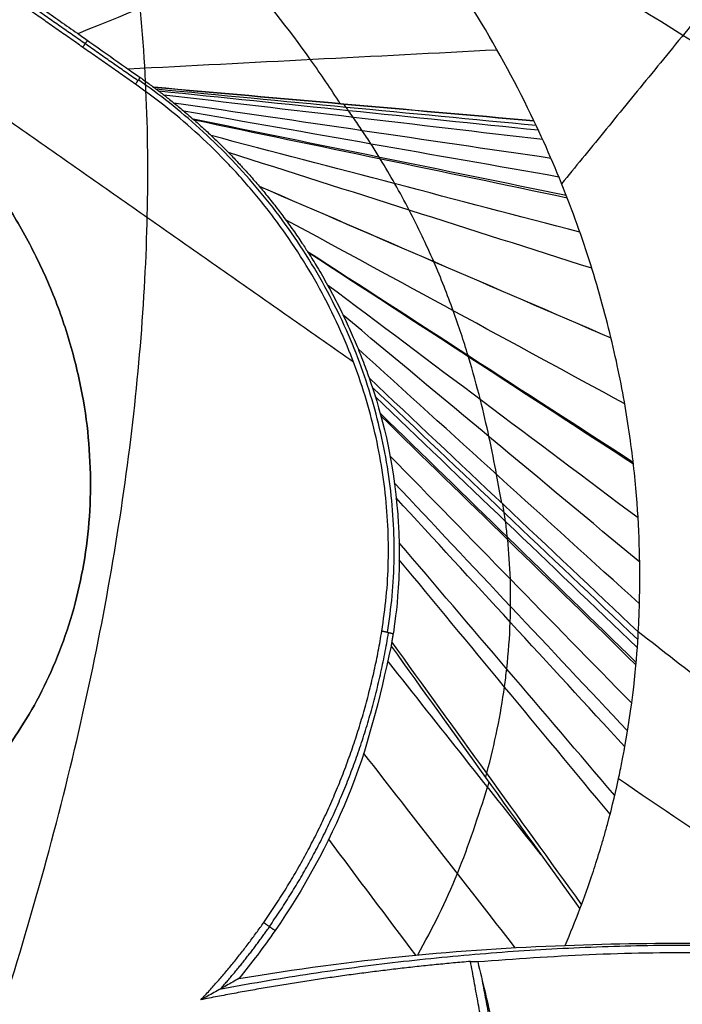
# Model space of a CAD drawing. Header units: millimetres. Extents: x -1267 to 1231, y -1283 to 1250.
# Tile 566 of 656: x -385.66 to -383.74, y -209.99 to -207.13. Entities that reach past the tile are written whole.
import ezdxf

# ---------------------------------------------------------------- set-up
doc = ezdxf.new("R2010")
doc.units = ezdxf.units.MM
doc.layers.add('Default', color=7, linetype='Continuous', true_color=0x000000)

msp = doc.modelspace()

# ---------------------------------------------------------------- linework, layer by layer
at = {"layer": 'Default'}
for points, knots in [([(-401.1255, 407.7332, -638.8215), (-384.7054, 396.2357, -638.8215), (-368.7639, 384.2229, -638.1426), (-337.8463, 359.1556, -635.4387), (-322.8701, 346.1011, -633.4135), (-308.1619, 332.2967, -630.6912), (-307.9397, 332.0879, -630.6499), (-307.4917, 331.6664, -630.5662), (-306.8201, 331.0339, -630.4403), (-305.2562, 329.556, -630.1433), (-302.1408, 326.5916, -629.5367), (-299.4921, 324.036, -628.995), (-294.2234, 318.9054, -627.8827), (-290.7494, 315.4588, -627.1029), (-280.4435, 305.0394, -624.6493), (-273.7276, 297.987, -622.8617), (-254.0515, 276.5013, -617.0554), (-241.5623, 261.7398, -612.5922), (-229.6333, 246.387, -607.5421), (-229.5441, 246.2721, -607.5043), (-229.3625, 246.0382, -607.4273), (-229.0904, 245.6872, -607.3116), (-228.4562, 244.8676, -607.0411), (-227.1914, 243.2266, -606.4973), (-224.6761, 239.9364, -605.3993), (-222.5447, 237.1022, -604.4403), (-218.3148, 231.415, -602.4987), (-215.5388, 227.5983, -601.1729), (-207.3436, 216.0708, -597.104), (-202.0573, 208.2826, -594.2691), (-196.912, 200.3244, -591.2969), (-196.8684, 200.2569, -591.2717), (-196.7849, 200.1278, -591.2234), (-196.6598, 199.9341, -591.151), (-196.3682, 199.4819, -590.982), (-195.7863, 198.5775, -590.6434), (-194.6273, 196.7675, -589.9641), (-192.3292, 193.1433, -588.5975), (-190.3934, 190.0297, -587.4125), (-186.5676, 183.7923, -585.0246), (-184.0778, 179.6209, -583.409), (-176.7922, 167.0647, -578.4943), (-172.1802, 158.6383, -575.1273), (-167.783, 150.0843, -571.653), (-167.7463, 150.0128, -571.624), (-167.6755, 149.8751, -571.568), (-167.5694, 149.6684, -571.4841), (-167.3221, 149.1858, -571.2879), (-166.8285, 148.2197, -570.895), (-165.8453, 146.2834, -570.1062), (-163.8946, 142.3944, -568.5177), (-162.2499, 139.0328, -567.1375), (-158.9973, 132.2717, -564.3531), (-156.348, 126.5742, -561.9926), (-153.5194, 120.2179, -559.3448), (-152.755, 118.477, -558.6185), (-152.2469, 117.3148, -558.1334), (-151.9976, 116.7418, -557.8942), (-150.7523, 113.8671, -556.6932), (-149.7753, 111.5702, -555.7319), (-146.9027, 104.6881, -552.8467), (-144.1465, 97.8232, -549.9589), (-141.1353, 89.8431, -546.5885), (-139.8887, 86.4291, -545.1441), (-139.3754, 85.0075, -544.5423), (-139.2715, 84.7188, -544.4201), (-139.0753, 84.1725, -544.1887), (-138.7818, 83.3527, -543.8416), (-138.4903, 82.5319, -543.4939), (-136.7493, 77.6027, -541.4053), (-135.2596, 73.1912, -539.533), (-130.9658, 59.8647, -533.8746), (-128.3369, 50.8572, -530.047), (-125.9082, 41.5785, -526.1221), (-125.8724, 41.4415, -526.0641), (-125.7994, 41.1618, -525.9458), (-125.6902, 40.7422, -525.7684), (-125.4367, 39.7635, -525.3546), (-124.9352, 37.8067, -524.5275), (-123.9543, 33.8958, -522.8761), (-123.1514, 30.5483, -521.4652), (-121.5962, 23.8594, -518.6503), (-119.6574, 14.9574, -514.9149), (-117.7798, 4.9793, -510.7588), (-116.7484, -1.1044, -508.2389), (-116.4766, -2.7624, -507.5534), (-116.3423, -3.5913, -507.2109), (-116.2982, -3.8653, -507.0976), (-116.2085, -4.4253, -506.8664), (-115.807, -6.9462, -505.8257), (-115.4256, -9.4754, -504.7845), (-114.4561, -16.2404, -502.0077), (-113.8731, -20.7774, -500.1563), (-113.0943, -27.624, -497.3829), (-112.8506, -29.913, -496.4591), (-112.509, -33.357, -495.0748), (-112.3988, -34.5111, -494.6119), (-112.1884, -36.7992, -493.696), (-112.0874, -37.942, -493.2395), (-111.2163, -48.2156, -489.1449), (-110.7112, -57.265, -485.6019), (-110.4718, -66.2997, -482.1373), (-110.4701, -66.3644, -482.1125), (-110.4666, -66.4992, -482.0608), (-110.4614, -66.7014, -481.9834), (-110.4495, -67.1731, -481.8026), (-110.4271, -68.1165, -481.4416), (-110.3874, -70.0033, -480.7208), (-110.3286, -73.7769, -479.2847), (-110.3134, -77.0113, -478.0637), (-110.3302, -83.4802, -475.6354), (-110.4041, -87.7927, -474.0349), (-110.814, -100.7298, -469.2944), (-111.338, -109.354, -466.2153), (-112.1184, -118.0445, -463.2103), (-112.1239, -118.1062, -463.1889), (-112.1356, -118.2353, -463.1443), (-112.1531, -118.429, -463.0774), (-112.1942, -118.8808, -462.9214), (-112.2777, -119.7842, -462.6099), (-112.4493, -121.5901, -461.9892), (-112.8109, -125.1982, -460.7564), (-113.1525, -128.2844, -459.7148), (-113.8779, -134.4483, -457.6524), (-114.4176, -138.5461, -456.3051), (-116.2049, -150.8043, -452.35), (-117.6206, -158.9296, -449.8298), (-119.2837, -167.1312, -447.3961), (-119.3087, -167.254, -447.3596), (-119.3594, -167.5029, -447.2859), (-119.4356, -167.8763, -447.1753), (-119.6145, -168.7473, -446.9179), (-119.9767, -170.4886, -446.4056), (-120.7188, -173.968, -445.3906), (-121.3851, -176.9449, -444.5375), (-122.7578, -182.8913, -442.854), (-123.7265, -186.8457, -441.762), (-126.7922, -198.6779, -438.5801), (-129.0488, -206.5247, -436.584), (-136.4493, -229.9298, -430.9946), (-142.224, -245.3531, -427.7999), (-149.2259, -261.51, -425.0382), (-149.6432, -262.4646, -424.8772), (-150.4811, -264.3651, -424.5612), (-151.7467, -267.2113, -424.0944), (-154.7608, -273.8205, -423.0571), (-157.4485, -279.4298, -422.2571), (-162.9612, -290.5722, -420.777), (-166.8195, -297.8989, -419.9501), (-178.9323, -319.5571, -417.9583), (-187.7248, -333.5672, -417.2821), (-197.2019, -347.1018, -417.2821)], [-580.887092, -580.887092, -580.887092, -580.887092, -544.581648, -544.581648, -508.276205, -508.276205, -507.708933, -507.708933, -507.14166, -506.007115, -503.738025, -499.199844, -499.199844, -490.123484, -490.123484, -471.970762, -471.970762, -435.665319, -435.665319, -435.381682, -435.381682, -435.098046, -434.530774, -433.396229, -431.127138, -426.588958, -426.588958, -417.512597, -417.512597, -399.359876, -399.359876, -399.218057, -399.218057, -399.076239, -398.792603, -398.22533, -397.090785, -394.821695, -390.283515, -390.283515, -381.207154, -381.207154, -363.054432, -363.054432, -362.912614, -362.912614, -362.770796, -362.48716, -361.919887, -360.785342, -358.516252, -353.978071, -353.978071, -344.901711, -342.63262, -341.498075, -341.498075, -340.36353, -340.36353, -335.82535, -335.82535, -326.748989, -322.210809, -319.941718, -319.941718, -319.374446, -319.374446, -318.807173, -317.672628, -317.672628, -308.596267, -308.596267, -290.443546, -290.443546, -290.15991, -290.15991, -289.876273, -289.309001, -288.174456, -285.905365, -281.367185, -281.367185, -272.290824, -263.214463, -260.945373, -259.810828, -259.810828, -259.243556, -259.243556, -258.676283, -254.138103, -254.138103, -245.061742, -245.061742, -240.523561, -240.523561, -238.254471, -238.254471, -235.985381, -235.985381, -217.832659, -217.832659, -217.690841, -217.690841, -217.549023, -217.265387, -216.698114, -215.563569, -213.294479, -208.756299, -208.756299, -199.679938, -199.679938, -181.527216, -181.527216, -181.385398, -181.385398, -181.24358, -180.959944, -180.392671, -179.258126, -176.989036, -172.450855, -172.450855, -163.374495, -163.374495, -145.221773, -145.221773, -144.938137, -144.938137, -144.6545, -144.087228, -142.952683, -140.683593, -136.145412, -136.145412, -127.069051, -127.069051, -108.91633, -108.91633, -72.610886, -72.610886, -70.341796, -70.341796, -68.072706, -63.534526, -54.458165, -54.458165, -36.305443, -36.305443, 0, 0, 0, 0]), ([(-401.8896, 406.6419, -638.2676), (-368.1158, 382.9933, -638.2676), (-336.5022, 357.2552, -635.3739), (-307.1297, 329.4705, -629.7915), (-307.0698, 329.4138, -629.78), (-306.9526, 329.3028, -629.7577), (-306.7768, 329.1364, -629.7242), (-306.3669, 328.748, -629.6458), (-305.5481, 327.9706, -629.4881), (-303.9146, 326.4142, -629.1692), (-300.6634, 323.2938, -628.5179), (-294.2248, 317.0235, -627.1613), (-288.8156, 311.5986, -625.9071), (-278.1441, 300.682, -623.2804), (-271.2254, 293.3153, -621.3718), (-251.0601, 270.9504, -615.2014), (-238.4045, 255.688, -610.4956), (-226.4985, 240.0175, -605.2506), (-226.4492, 239.9526, -605.2288), (-226.3536, 239.8267, -605.1867), (-226.2103, 239.6379, -605.1234), (-225.8761, 239.1971, -604.9756), (-225.2091, 238.3153, -604.6794), (-223.8799, 236.5504, -604.0843), (-221.241, 233.0153, -602.8838), (-219.0125, 229.9762, -601.8374), (-214.6002, 223.886, -599.7217), (-211.7181, 219.8098, -598.2811), (-203.2504, 207.5335, -593.8734), (-197.8432, 199.2853, -590.8208), (-182.3353, 174.3487, -581.3595), (-172.945, 157.466, -574.6429), (-164.447, 140.198, -567.5822), (-164.3792, 140.0601, -567.5258), (-164.2457, 139.7883, -567.4146), (-164.0457, 139.3806, -567.2478), (-163.5802, 138.4289, -566.8582), (-162.6545, 136.5247, -566.0777), (-160.8242, 132.7125, -564.5114), (-159.2914, 129.4384, -563.1603), (-156.2741, 122.8817, -560.4474), (-154.3267, 118.4993, -558.6246), (-148.6782, 105.3182, -553.1205), (-145.1705, 96.4859, -549.4036), (-135.4238, 69.8565, -538.1605), (-129.9621, 51.9273, -530.5435), (-125.5, 33.6787, -522.8628), (-125.4666, 33.542, -522.8053), (-125.3988, 33.2638, -522.6882), (-125.2973, 32.8464, -522.5126), (-125.0619, 31.8729, -522.103), (-124.5966, 29.9261, -521.2843), (-123.6875, 26.0343, -519.6492), (-122.9456, 22.7014, -518.2518), (-121.5111, 16.0395, -515.4633), (-120.6207, 11.6033, -513.6126), (-118.1462, -1.6908, -508.0908), (-116.759, -10.5341, -504.4503), (-113.3742, -37.0128, -493.6911), (-112.154, -54.5968, -486.736), (-111.9365, -72.2718, -480.0361), (-111.9349, -72.4025, -479.9866), (-111.9319, -72.6702, -479.8852), (-111.9275, -73.0716, -479.7332), (-111.9184, -74.008, -479.3789), (-111.9052, -75.8794, -478.6724), (-111.8986, -79.6167, -477.2673), (-111.9268, -82.811, -476.0766), (-112.0278, -89.1875, -473.7138), (-112.1548, -93.4223, -472.1636), (-112.7131, -106.0799, -467.5913), (-113.3214, -114.4557, -464.6479), (-115.8395, -139.406, -456.1578), (-118.4419, -155.8038, -450.9523), (-121.9552, -172.1203, -446.2193), (-121.9815, -172.2419, -446.1841), (-122.0351, -172.49, -446.1122), (-122.1157, -172.862, -446.0045), (-122.3048, -173.7297, -445.7539), (-122.6873, -175.4636, -445.2553), (-123.469, -178.9256, -444.2687), (-124.1678, -181.8831, -443.441), (-125.6037, -187.7846, -441.8101), (-126.6118, -191.7014, -440.7554), (-129.7872, -203.3999, -437.6904), (-132.1056, -211.13, -435.7797), (-139.6527, -234.1218, -430.4576), (-145.4729, -249.1856, -427.4572), (-152.107, -264.1194, -425.0102), (-152.1566, -264.2311, -424.9919), (-152.2579, -264.4585, -424.9548), (-152.4098, -264.7994, -424.8992), (-152.7651, -265.5945, -424.7702), (-153.4791, -267.1823, -424.5153), (-154.9203, -270.349, -424.0174), (-156.1783, -273.048, -423.6113), (-158.7244, -278.4256, -422.8267), (-160.4619, -281.9836, -422.3404), (-165.7941, -292.5768, -420.9925), (-169.5083, -299.5313, -420.242), (-181.1238, -320.0755, -418.4391), (-189.4973, -333.3465, -417.8359), (-198.4949, -346.1964, -417.8359)], [-579.397459, -579.397459, -579.397459, -579.397459, -506.972776, -506.972776, -506.831322, -506.831322, -506.689867, -506.406958, -505.841141, -504.709505, -502.446234, -497.919691, -488.866606, -488.866606, -470.760435, -470.760435, -434.548094, -434.548094, -434.406639, -434.406639, -434.265185, -433.982276, -433.416458, -432.284823, -430.021551, -425.495009, -425.495009, -416.441923, -416.441923, -398.335753, -398.335753, -362.123412, -362.123412, -361.840503, -361.840503, -361.557594, -360.991776, -359.86014, -357.596869, -353.070326, -353.070326, -344.017241, -344.017241, -325.91107, -325.91107, -289.698729, -289.698729, -289.41582, -289.41582, -289.132911, -288.567094, -287.435458, -285.172187, -280.645644, -280.645644, -271.592559, -271.592559, -253.486388, -253.486388, -217.274047, -217.274047, -216.991138, -216.991138, -216.708229, -216.142411, -215.010776, -212.747504, -208.220962, -208.220962, -199.167876, -199.167876, -181.061706, -181.061706, -144.849365, -144.849365, -144.566456, -144.566456, -144.283547, -143.717729, -142.586093, -140.322822, -135.796279, -135.796279, -126.743194, -126.743194, -108.637023, -108.637023, -72.424682, -72.424682, -72.141773, -72.141773, -71.858864, -71.293047, -70.161411, -67.89814, -63.371597, -63.371597, -54.318512, -54.318512, -36.212341, -36.212341, 0, 0, 0, 0]), ([(-197.2019, -347.1018, -417.2821), (-220.3956, -330.8613, -439.9752), (-291.2553, -281.2449, -502.4643), (-454.2709, -167.1001, -605.6749), (-598.9098, -65.8229, -638.8215), (-688.6931, -2.9559, -638.8215)], [2.41548, 2.41548, 2.41548, 2.41548, 70.396144, 198.636056, 404.995527, 404.995527, 404.995527, 404.995527]), ([(-198.4949, -346.1964, -417.8359), (-221.3791, -330.1727, -440.1585), (-291.8903, -280.8002, -502.2417), (-454.4212, -166.9949, -605.1442), (-598.9662, -65.7834, -638.2676), (-688.6931, -2.9559, -638.2676)], [2.408267, 2.408267, 2.408267, 2.408267, 69.367076, 197.537893, 403.786179, 403.786179, 403.786179, 403.786179]), ([(-386.2787, -204.2926, -406.8777), (-385.8156, -204.577, -406.9123), (-384.8911, -205.1609, -406.9796), (-383.5048, -206.0863, -407.0749), (-382.1257, -207.0602, -407.1637), (-380.7793, -208.068, -407.2445), (-379.5111, -209.0742, -407.3146), (-378.3472, -210.0528, -407.3736), (-377.3011, -210.9841, -407.4216), (-376.3736, -211.8573, -407.4599), (-375.5573, -212.669, -407.4898), (-374.8397, -213.4219, -407.5129), (-374.205, -214.1241, -407.5304), (-373.6349, -214.7894, -407.5436), (-373.1108, -215.4356, -407.5533), (-372.6181, -216.0798, -407.5599), (-372.1842, -216.6856, -407.5634), (-371.9185, -217.0818, -407.5641), (-371.805, -217.2567, -407.5641)], [0.130697, 0.130697, 0.130697, 0.130697, 1.20398, 2.287327, 3.410457, 4.518642, 5.582165, 6.5758, 7.486095, 8.310358, 9.052769, 9.720728, 10.325718, 10.883385, 11.411998, 11.928452, 12.442144, 12.840232, 12.840232, 12.840232, 12.840232]), ([(-373.0944, -218.1503, -406.9048), (-373.1233, -218.1019, -406.9002), (-373.2785, -217.8446, -406.8759), (-373.5715, -217.3824, -406.8312), (-373.9884, -216.7689, -406.7697), (-374.4292, -216.1585, -406.7065), (-374.9009, -215.5402, -406.6405), (-375.4166, -214.8977, -406.5699), (-375.9936, -214.2136, -406.4926), (-376.6491, -213.4736, -406.4064), (-377.3983, -212.6688, -406.3097), (-378.2532, -211.7953, -406.2014), (-379.2216, -210.8553, -406.0808), (-380.3035, -209.8583, -405.9484), (-381.4872, -208.8235, -405.8058), (-382.7487, -207.7772, -405.6561), (-384.0453, -206.7562, -405.5044), (-385.3533, -205.7769, -405.3534), (-386.2283, -205.153, -405.2536), (-386.6673, -204.8476, -405.2038)], [0, 0, 0, 0, 0.108432, 0.577428, 1.046855, 1.518807, 2.001869, 2.511483, 3.064341, 3.674743, 4.35318, 5.106417, 5.938272, 6.846286, 7.818166, 8.83086, 9.85721, 10.847205, 11.828004, 11.828004, 11.828004, 11.828004]), ([(-384.1671, -207.4248, -408.117), (-384.2632, -207.2232, -408.2288), (-384.386, -207.0182, -408.3136), (-384.6817, -206.628, -408.4347), (-384.8527, -206.4444, -408.4711), (-385.0478, -206.2755, -408.4866)], [0, 0, 0, 0, 0.4706451, 0.4706451, 0.9412902, 0.9412902, 0.9412902, 0.9412902]), ([(-371.8282, -217.3461, -409.3576), (-372.0173, -217.0931, -409.3576), (-372.4397, -216.554, -409.3551), (-373.1175, -215.7608, -409.3432), (-373.8555, -214.9628, -409.322), (-374.6113, -214.1967, -409.2932), (-375.3845, -213.4573, -409.2571), (-376.1735, -212.7414, -409.2142), (-376.9765, -212.0474, -409.1647), (-377.7923, -211.374, -409.1088), (-378.6237, -210.7167, -409.0465), (-379.4858, -210.0637, -408.9762), (-380.4072, -209.3926, -408.8957), (-381.4241, -208.6812, -408.8011), (-382.5421, -207.9325, -408.6902), (-383.671, -207.2108, -408.5707), (-384.4231, -206.7509, -408.4863), (-384.7696, -206.5432, -408.4464)], [3.329329, 3.329329, 3.329329, 3.329329, 3.960576, 4.704382, 5.441563, 6.177771, 6.913975, 7.65011, 8.386977, 9.123641, 9.860148, 10.60827, 11.397457, 12.264098, 13.23376, 14.253221, 15.118064, 15.118064, 15.118064, 15.118064]), ([(-384.7302, -207.375, -406.2165), (-384.7575, -207.3324, -406.2304), (-384.8469, -207.1997, -406.2684), (-384.9857, -207.0236, -406.3004), (-385.1253, -206.8751, -406.3124), (-385.2091, -206.7932, -406.3148), (-385.2688, -206.7382, -406.3146), (-385.3072, -206.7046, -406.3134), (-385.3242, -206.6901, -406.3126)], [0, 0, 0, 0, 0.1368281, 0.424552, 0.568414, 0.642554, 0.712276, 0.7662834, 0.7662834, 0.7662834, 0.7662834]), ([(-385.273, -207.327, -404.3843), (-385.2726, -207.3273, -404.3845), (-385.2723, -207.3276, -404.3848), (-385.2718, -207.3279, -404.3851), (-385.2717, -207.328, -404.3852), (-385.2715, -207.3281, -404.3853), (-385.2715, -207.3282, -404.3853), (-385.2714, -207.3282, -404.3853), (-385.2714, -207.3282, -404.3853), (-385.2715, -207.3281, -404.3853), (-385.2716, -207.3281, -404.3852), (-385.2719, -207.3278, -404.385), (-385.2722, -207.3276, -404.3849), (-385.2727, -207.3272, -404.3846), (-385.273, -207.327, -404.3844), (-385.2735, -207.3266, -404.3841), (-385.2737, -207.3265, -404.384), (-385.2739, -207.3263, -404.3838), (-385.2739, -207.3263, -404.3838), (-385.2739, -207.3263, -404.3838), (-385.2739, -207.3263, -404.3838), (-385.2739, -207.3263, -404.3838), (-385.2738, -207.3263, -404.3838), (-385.2735, -207.3265, -404.384), (-385.2733, -207.3267, -404.3841), (-385.2724, -207.3272, -404.3845), (-385.2718, -207.3276, -404.3849), (-385.2711, -207.3281, -404.3853), (-385.271, -207.3281, -404.3854), (-385.2709, -207.3282, -404.3855), (-385.2709, -207.3282, -404.3855), (-385.2709, -207.3282, -404.3856), (-385.2709, -207.3282, -404.3855), (-385.2713, -207.3279, -404.3854), (-385.2717, -207.3276, -404.3852), (-385.2725, -207.3271, -404.3849), (-385.2729, -207.3268, -404.3847), (-385.2734, -207.3265, -404.3845), (-385.2735, -207.3264, -404.3844), (-385.2737, -207.3263, -404.3843), (-385.2738, -207.3263, -404.3843), (-385.2737, -207.3264, -404.3844), (-385.2736, -207.3264, -404.3844), (-385.2734, -207.3266, -404.3845), (-385.2733, -207.3267, -404.3846), (-385.2728, -207.3271, -404.3849), (-385.2725, -207.3273, -404.385), (-385.2719, -207.3278, -404.3853), (-385.2716, -207.328, -404.3855), (-385.2713, -207.3282, -404.3856), (-385.2712, -207.3283, -404.3856), (-385.2713, -207.3283, -404.3854), (-385.2714, -207.3282, -404.3854), (-385.2716, -207.3281, -404.3852), (-385.2718, -207.3279, -404.3851), (-385.2721, -207.3277, -404.3849), (-385.2722, -207.3276, -404.3848), (-385.2723, -207.3276, -404.3847), (-385.2723, -207.3275, -404.3847), (-385.2723, -207.3275, -404.3847), (-385.2723, -207.3275, -404.3847), (-385.2723, -207.3276, -404.3847), (-385.2723, -207.3276, -404.3847), (-385.2723, -207.3276, -404.3847), (-385.2723, -207.3276, -404.3847), (-385.2723, -207.3276, -404.3847), (-385.2723, -207.3276, -404.3847), (-385.2723, -207.3276, -404.3847), (-385.2722, -207.3276, -404.3848), (-385.272, -207.3278, -404.3849), (-385.2717, -207.328, -404.3851), (-385.2709, -207.3286, -404.3856), (-385.2704, -207.329, -404.3859), (-385.2687, -207.3302, -404.3868), (-385.2676, -207.331, -404.3874), (-385.2646, -207.3333, -404.3889), (-385.2627, -207.3348, -404.3898), (-385.26, -207.3368, -404.391), (-385.2593, -207.3374, -404.3914), (-385.2574, -207.3388, -404.3923), (-385.2562, -207.3397, -404.3929), (-385.2528, -207.3423, -404.3945), (-385.2506, -207.344, -404.3956), (-385.2444, -207.3487, -404.3985), (-385.2405, -207.3518, -404.4002), (-385.2321, -207.3583, -404.4039), (-385.2276, -207.3619, -404.4058), (-385.213, -207.3735, -404.4117), (-385.2039, -207.3809, -404.4149), (-385.1889, -207.3934, -404.4196), (-385.1841, -207.3974, -404.4209), (-385.1734, -207.4065, -404.4238), (-385.1676, -207.4115, -404.4252), (-385.1517, -207.4254, -404.4287), (-385.1416, -207.4344, -404.4304), (-385.1216, -207.4525, -404.4328), (-385.1118, -207.4617, -404.4335), (-385.0924, -207.4801, -404.4339), (-385.0829, -207.4893, -404.4336), (-385.0641, -207.5079, -404.4322), (-385.055, -207.5172, -404.431), (-385.0412, -207.5314, -404.4286), (-385.0366, -207.5362, -404.4276), (-385.0292, -207.5441, -404.4259), (-385.0264, -207.5472, -404.4252), (-385.0208, -207.5532, -404.4237), (-385.018, -207.5561, -404.4229), (-385.0104, -207.5644, -404.4207), (-385.0055, -207.5697, -404.4191), (-384.9912, -207.5857, -404.414), (-384.9819, -207.5963, -404.4102), (-384.9638, -207.6175, -404.4017), (-384.955, -207.628, -404.397), (-384.9364, -207.6507, -404.3862), (-384.9268, -207.6627, -404.3799), (-384.9083, -207.6867, -404.3665), (-384.8994, -207.6985, -404.3593), (-384.8814, -207.7229, -404.3439), (-384.8724, -207.7354, -404.3355), (-384.855, -207.7603, -404.318), (-384.8466, -207.7726, -404.3088), (-384.8321, -207.7946, -404.2915), (-384.8257, -207.8045, -404.2835), (-384.8106, -207.8282, -404.2634), (-384.8022, -207.8421, -404.2512), (-384.7887, -207.8647, -404.2303), (-384.7835, -207.8736, -404.2219), (-384.7734, -207.8913, -404.2047), (-384.7684, -207.9002, -404.1959), (-384.7587, -207.9179, -404.1779), (-384.754, -207.9268, -404.1687), (-384.7447, -207.9444, -404.15), (-384.7401, -207.9533, -404.1404), (-384.7312, -207.9709, -404.121), (-384.7269, -207.9797, -404.111), (-384.7184, -207.9973, -404.0909), (-384.7142, -208.0061, -404.0806), (-384.7019, -208.0326, -404.0491), (-384.6942, -208.0502, -404.0276), (-384.6831, -208.0763, -403.9945), (-384.6795, -208.085, -403.9833), (-384.6725, -208.1025, -403.9605), (-384.669, -208.1113, -403.9489), (-384.6589, -208.1376, -403.9136), (-384.6525, -208.1551, -403.8896), (-384.6466, -208.1723, -403.8653)], [-0.7985437, -0.7985437, -0.7985437, -0.7985437, -0.7972552, -0.7972552, -0.7968566, -0.7968566, -0.7966917, -0.7966917, -0.7965787, -0.7965787, -0.7960972, -0.7960972, -0.7943861, -0.7943861, -0.7924298, -0.7924298, -0.7911691, -0.7911691, -0.7910522, -0.7910522, -0.7910115, -0.7910115, -0.7908692, -0.7908692, -0.7896732, -0.7896732, -0.7866837, -0.7866837, -0.7860265, -0.7860265, -0.7859579, -0.7859579, -0.7858654, -0.7858654, -0.7847348, -0.7847348, -0.7833525, -0.7833525, -0.7829692, -0.7829692, -0.7828798, -0.7828798, -0.7827554, -0.7827554, -0.7824984, -0.7824984, -0.7818077, -0.7818077, -0.7813001, -0.7813001, -0.7812478, -0.7812478, -0.7811705, -0.7811705, -0.7809481, -0.7809481, -0.7807941, -0.7807941, -0.7807852, -0.7807852, -0.7807736, -0.7807736, -0.7807724, -0.7807724, -0.7807699, -0.7807699, -0.780765, -0.780765, -0.7806859, -0.7806859, -0.7800254, -0.7800254, -0.7787048, -0.7787048, -0.7760244, -0.7760244, -0.7713471, -0.7713471, -0.7695494, -0.7695494, -0.766709, -0.766709, -0.7612843, -0.7612843, -0.7517823, -0.7517823, -0.7409205, -0.7409205, -0.71632, -0.71632, -0.7046405, -0.7046405, -0.6905526, -0.6905526, -0.6658402, -0.6658402, -0.641524, -0.641524, -0.6174622, -0.6174622, -0.5935934, -0.5935934, -0.5813863, -0.5813863, -0.5737194, -0.5737194, -0.5662632, -0.5662632, -0.552871, -0.552871, -0.5262452, -0.5262452, -0.4998931, -0.4998931, -0.4695289, -0.4695289, -0.4395711, -0.4395711, -0.4075381, -0.4075381, -0.3756805, -0.3756805, -0.3497963, -0.3497963, -0.3126523, -0.3126523, -0.2883908, -0.2883908, -0.2638427, -0.2638427, -0.2389814, -0.2389814, -0.2137944, -0.2137944, -0.1882735, -0.1882735, -0.1624145, -0.1624145, -0.109655, -0.109655, -0.0827666, -0.0827666, -0.0555333, -0.0555333, 0, 0, 0, 0]), ([(-384.2609, -208.5363, -404.9769), (-384.2609, -208.5363, -404.9769), (-384.2654, -208.5103, -405.0447), (-384.2761, -208.4501, -405.1871), (-384.2959, -208.3495, -405.3828), (-384.3224, -208.2349, -405.568), (-384.3447, -208.1532, -405.6788), (-384.3709, -208.0667, -405.7853), (-384.4005, -207.9769, -405.886), (-384.4372, -207.8832, -405.9724), (-384.4797, -207.7854, -406.0526), (-384.5156, -207.71, -406.1072), (-384.5701, -207.6095, -406.1649), (-384.6002, -207.5581, -406.1895), (-384.6237, -207.5195, -406.2061), (-384.6409, -207.4921, -406.217), (-384.6661, -207.4534, -406.2304), (-384.6879, -207.4212, -406.24), (-384.704, -207.3984, -406.2456), (-384.7128, -207.3858, -406.2488), (-384.7182, -207.3788, -406.2498), (-384.72, -207.3759, -406.2507)], [0, 0, 0, 0, 0, 0.102088, 0.221021, 0.326566, 0.438805, 0.442043, 0.551044, 0.663064, 0.663283, 0.775522, 0.831642, 0.884086, 0.887761, 0.915821, 0.943881, 0.97194, 0.98597, 0.992985, 1, 1, 1, 1]), ([(-383.8637, -208.9112, -406.1216), (-383.8621, -208.8825, -406.2423), (-383.8606, -208.848, -406.3586), (-383.8591, -208.7688, -406.582), (-383.859, -208.7241, -406.6892), (-383.8616, -208.6259, -406.8936), (-383.8643, -208.5723, -406.9912), (-383.8737, -208.4569, -407.1769), (-383.8805, -208.3951, -407.2651), (-383.8997, -208.264, -407.432), (-383.912, -208.195, -407.5107), (-383.9432, -208.0515, -407.6582), (-383.962, -207.9771, -407.7269), (-384.0071, -207.8244, -407.8546), (-384.0333, -207.7461, -407.9136), (-384.0939, -207.587, -408.0222), (-384.1284, -207.5061, -408.0719), (-384.1671, -207.4248, -408.117)], [-1.632822, -1.632822, -1.632822, -1.632822, -1.428719, -1.428719, -1.224616, -1.224616, -1.020514, -1.020514, -0.816417, -0.816417, -0.612308, -0.612308, -0.408205, -0.408205, -0.204103, -0.204103, 0, 0, 0, 0]), ([(-384.6466, -208.1723, -403.8653), (-384.6185, -208.2535, -403.751), (-384.582, -208.3695, -403.5905), (-384.5634, -208.5651, -403.3156), (-384.5617, -208.5894, -403.2814), (-384.5595, -208.633, -403.2198), (-384.559, -208.654, -403.1902), (-384.5585, -208.7142, -403.1049), (-384.5597, -208.7506, -403.053), (-384.5658, -208.8465, -402.9159), (-384.5727, -208.8925, -402.8495), (-384.5765, -208.9167, -402.8144)], [-0.8105713, -0.8105713, -0.8105713, -0.8105713, -0.4052857, -0.4052857, -0.3546249, -0.3546249, -0.3039642, -0.3039642, -0.2026428, -0.2026428, 0, 0, 0, 0]), ([(-384.3078, -209.3346, -403.3855), (-384.3066, -209.3304, -403.3927), (-384.2812, -209.2387, -403.5494), (-384.2601, -209.1317, -403.7381), (-384.2421, -208.9878, -404.0057), (-384.2366, -208.91, -404.1564), (-384.2345, -208.8243, -404.3302), (-384.2354, -208.7422, -404.5029), (-384.2399, -208.6767, -404.6505), (-384.2456, -208.6223, -404.7788), (-384.2489, -208.5958, -404.8427), (-384.2536, -208.5639, -404.9227), (-384.2563, -208.5476, -404.964), (-384.2578, -208.5392, -404.9858)], [0.0000003, 0.0000003, 0.0000003, 0.0000003, 0.0128421, 0.28207, 0.3418948, 0.5064211, 0.5641399, 0.6709474, 0.8354737, 0.8462099, 0.9177368, 0.9588684, 1, 1, 1, 1]), ([(-384.0333, -209.7168, -404.0075), (-384.0212, -209.6849, -404.07), (-384.008, -209.648, -404.1432), (-383.9876, -209.5863, -404.2698), (-383.9808, -209.5646, -404.3149), (-383.9705, -209.5306, -404.3867), (-383.9654, -209.5133, -404.4237), (-383.9604, -209.4955, -404.4624), (-383.957, -209.4835, -404.4885), (-383.9556, -209.4783, -404.4997), (-383.9384, -209.4149, -404.6393), (-383.9279, -209.3693, -404.7457), (-383.9162, -209.3148, -404.8771), (-383.913, -209.299, -404.9162), (-383.909, -209.2784, -404.9676), (-383.9073, -209.2689, -404.9915), (-383.9055, -209.2592, -405.0162), (-383.9048, -209.2554, -405.0261), (-383.9043, -209.2529, -405.0326), (-383.9043, -209.2529, -405.0325), (-383.8753, -209.0938, -405.4429), (-383.8679, -208.9858, -405.8076), (-383.8637, -208.9112, -406.1216)], [0, 0, 0, 0, 0.176786, 0.176786, 0.265179, 0.265179, 0.309375, 0.331474, 0.331474, 0.353572, 0.353572, 0.530358, 0.530358, 0.618751, 0.618751, 0.662947, 0.685046, 0.696095, 0.696095, 0.707144, 0.707144, 1.414288, 1.414288, 1.414288, 1.414288]), ([(-384.5824, -208.9522, -402.7634), (-384.6152, -209.1019, -402.551), (-384.651, -209.2521, -402.3395), (-384.7651, -209.529, -401.9512), (-384.8366, -209.659, -401.7686), (-384.9196, -209.7796, -401.5945)], [0, 0, 0, 0, 0.4692378, 0.4692378, 0.9384756, 0.9384756, 0.9384756, 0.9384756]), ([(-384.505, -209.8505, -402.589), (-384.4615, -209.7735, -402.7107), (-384.3827, -209.6137, -402.9646), (-384.329, -209.4468, -403.2417), (-384.3019, -209.3625, -403.3816), (-384.3003, -209.3575, -403.3899), (-384.2987, -209.3525, -403.3982), (-384.2971, -209.3475, -403.4064)], [0.8768649, 0.8768649, 0.8768649, 0.8768649, 0.9389771, 1.0023817, 1.0023817, 1.0023817, 1.0061275, 1.0061275, 1.0061275, 1.0061275]), ([(-384.0762, -209.823, -403.8036), (-383.7908, -209.8111, -404.2345), (-383.5218, -209.8164, -404.6698), (-383.0236, -209.849, -405.5447), (-382.804, -209.8756, -405.9676), (-382.6144, -209.9046, -406.3759)], [0, 0, 0, 0, 0.91573, 0.91573, 1.831459, 1.831459, 1.831459, 1.831459])]:
    msp.add_open_spline(points, degree=3, knots=knots, dxfattribs=at)
for points, degree in [([(-671.8497, -542.2997, -577.9155), (-423.9828, -188.3092, -577.9155), (-176.116, 165.6813, -577.9155)], 2), ([(-671.136, -540.9322, -577.3989), (-424.1465, -188.1947, -577.3989), (-177.1571, 164.5428, -577.3989)], 2), ([(-1261.5997, 141.8168, -453.3556), (-809.1524, -174.9902, -453.3556), (-356.7052, -491.7972, -453.3556)], 2), ([(-1260.125, 140.97, -453.8835), (-809.0658, -174.865, -453.8835), (-358.0066, -490.7001, -453.8835)], 2), ([(-430.6017, -524.3715, -481.8116), (-270.5261, -295.7598, -481.8116), (-110.4505, -67.1482, -481.8116)], 2), ([(-429.5536, -522.3505, -481.3465), (-270.7722, -295.5872, -481.3465), (-111.9909, -68.8238, -481.3465)], 2), ([(-408.8359, -185.5827, -407.5641), (-392.8089, -196.8049, -407.5641), (-376.782, -208.0271, -407.5641)], 2), ([(-376.8408, -208.1112, -413.2707), (-392.8678, -196.889, -413.2707), (-408.8948, -185.6668, -413.2707)], 2), ([(-408.9482, -185.7431, -411.3142), (-392.9213, -196.9653, -411.3142), (-376.8943, -208.1875, -411.3142)], 2), ([(-409.0017, -185.8195, -409.3576), (-392.9747, -197.0417, -409.3576), (-376.9478, -208.2639, -409.3576)], 2), ([(-385.3928, -203.0274, -407.5641), (-384.9363, -203.347, -407.5641), (-384.0251, -204.0045, -407.5641), (-382.6944, -205.0222, -407.5641), (-381.3115, -206.1465, -407.5641), (-379.9998, -207.2842, -407.5641), (-378.7726, -208.4187, -407.5641), (-377.6644, -209.5111, -407.5641), (-376.6828, -210.5412, -407.5641), (-375.8247, -211.499, -407.5641), (-375.0788, -212.3834, -407.5641), (-374.4323, -213.1968, -407.5641), (-373.8691, -213.9481, -407.5641), (-373.3706, -214.6535, -407.5641), (-372.9178, -215.3345, -407.5641), (-372.4947, -216.0139, -407.5641), (-372.0953, -216.7044, -407.5641), (-371.7224, -217.4065, -407.5641), (-371.492, -217.8862, -407.5641), (-371.3822, -218.129, -407.5641)], 3), ([(-383.7375, -204.3962, -409.3576), (-383.147, -204.8379, -409.3576), (-382.0492, -205.6939, -409.3576), (-380.636, -206.8762, -409.3576), (-379.4448, -207.9378, -409.3576), (-378.4132, -208.9109, -409.3576), (-377.4479, -209.8731, -409.3576), (-376.5048, -210.8703, -409.3576), (-375.5938, -211.8972, -409.3576), (-374.7207, -212.9526, -409.3576), (-373.8876, -214.0419, -409.3576), (-373.1034, -215.1647, -409.3576), (-372.3713, -216.3324, -409.3576), (-371.9121, -217.1726, -409.3576), (-371.6956, -217.6076, -409.3576)], 3), ([(-384.6917, -208.1265, -409.3576), (-386.1088, -207.1342, -409.3576), (-387.5259, -206.1419, -409.3576)], 2), ([(-373.0956, -223.9397, -406.6496), (-381.5204, -218.0405, -401.6334), (-389.9452, -212.1414, -396.6172), (-398.37, -206.2423, -391.6009)], 3), ([(-384.558, -206.7917, -408.3837), (-384.8697, -206.9182, -407.0003), (-385.1813, -207.0448, -405.6169), (-385.493, -207.1714, -404.2335)], 3), ([(-385.3256, -207.3183, -409.3576), (-385.4793, -207.2107, -409.3576), (-385.6329, -207.1031, -409.3576)], 2), ([(-385.3185, -207.3082, -406.7652), (-385.4666, -207.2045, -406.7652), (-385.6147, -207.1008, -406.7652)], 2), ([(-385.5965, -207.0985, -404.1728), (-385.5615, -207.1232, -404.1924), (-385.4936, -207.1709, -404.2322), (-385.3985, -207.2379, -404.2935), (-385.34, -207.2791, -404.3354), (-385.3119, -207.2988, -404.3568)], 3), ([(-385.4653, -207.1908, -404.2508), (-385.4723, -207.2008, -406.8042), (-385.4793, -207.2107, -409.3576)], 2), ([(-384.274, -207.2189, -408.2216), (-384.6316, -207.2374, -406.9247), (-384.9891, -207.2559, -405.6279), (-385.3466, -207.2744, -404.331)], 3), ([(-385.3256, -207.3183, -409.3576), (-385.3188, -207.3086, -406.8572), (-385.3119, -207.2988, -404.3568)], 2), ([(-385.3119, -207.2988, -404.3568), (-385.3076, -207.3019, -404.3601), (-385.2989, -207.3081, -404.3666), (-385.2859, -207.3175, -404.3758), (-385.2773, -207.3238, -404.3815), (-385.273, -207.327, -404.3843)], 3), ([(-385.273, -207.327, -404.3843), (-384.9044, -207.3596, -405.6285), (-384.5358, -207.3922, -406.8728), (-384.1671, -207.4248, -408.117)], 3), ([(-384.1671, -207.4248, -408.117), (-384.5354, -207.3922, -406.8739), (-384.9037, -207.3597, -405.6308), (-385.272, -207.3271, -404.3877)], 3), ([(-384.1606, -207.4385, -408.1094), (-384.5289, -207.4032, -406.8691), (-384.8971, -207.368, -405.6288), (-385.2653, -207.3328, -404.3885)], 3), ([(-384.1542, -207.4521, -408.1016), (-384.5221, -207.4143, -406.8651), (-384.8899, -207.3764, -405.6286), (-385.2578, -207.3385, -404.3921)], 3), ([(-384.1417, -207.4795, -408.0859), (-384.5087, -207.4363, -406.857), (-384.8758, -207.3931, -405.6281), (-385.2429, -207.3499, -404.3992)], 3), ([(-384.1175, -207.534, -408.0535), (-384.4829, -207.4803, -406.8394), (-384.8483, -207.4267, -405.6253), (-385.2137, -207.373, -404.4113)], 3), ([(-384.0946, -207.5882, -408.0196), (-384.4582, -207.5242, -406.8199), (-384.8218, -207.4603, -405.6202), (-385.1854, -207.3963, -404.4205)], 3), ([(-384.073, -207.6421, -407.9844), (-384.4347, -207.568, -406.7987), (-384.7963, -207.4939, -405.613), (-385.158, -207.4199, -404.4273)], 3), ([(-384.0703, -207.6492, -407.9797), (-384.4317, -207.5738, -406.7958), (-384.7931, -207.4984, -405.6119), (-385.1545, -207.423, -404.428)], 3), ([(-384.0335, -207.7488, -407.9097), (-384.3908, -207.6551, -406.751), (-384.7481, -207.5615, -405.5923), (-385.1053, -207.4678, -404.4336)], 3), ([(-383.9988, -207.8537, -407.8292), (-384.351, -207.7414, -406.6965), (-384.7032, -207.6291, -405.5637), (-385.0555, -207.5168, -404.4309)], 3), ([(-383.9428, -208.0566, -407.6508), (-384.2837, -207.9096, -406.568), (-384.6245, -207.7626, -405.4851), (-384.9654, -207.6157, -404.4023)], 3), ([(-383.9427, -208.0569, -407.6504), (-384.2836, -207.9099, -406.5677), (-384.6244, -207.7629, -405.485), (-384.9652, -207.6158, -404.4022)], 3), ([(-383.9033, -208.2476, -407.4484), (-384.2319, -208.0692, -406.4158), (-384.5605, -207.8908, -405.3831), (-384.8891, -207.7124, -404.3505)], 3), ([(-383.8785, -208.4183, -407.2294), (-384.194, -208.214, -406.2471), (-384.5096, -208.0097, -405.2649), (-384.8252, -207.8054, -404.2826)], 3), ([(-383.8779, -208.4231, -407.2226), (-384.1931, -208.2181, -406.2418), (-384.5082, -208.0131, -405.2611), (-384.8234, -207.8081, -404.2803)], 3), ([(-383.8644, -208.5798, -406.974), (-384.1654, -208.354, -406.0472), (-384.4663, -208.1281, -405.1205), (-384.7673, -207.9023, -404.1937)], 3), ([(-383.8596, -208.7084, -406.7195), (-384.147, -208.469, -405.8461), (-384.4345, -208.2295, -404.9726), (-384.7219, -207.99, -404.0992)], 3), ([(-383.8603, -208.8296, -406.4084), (-384.1329, -208.5825, -405.5986), (-384.4056, -208.3354, -404.7888), (-384.6782, -208.0883, -403.9789)], 3), ([(-384.6466, -208.1723, -403.8653), (-384.3856, -208.4186, -404.6174), (-384.1246, -208.6649, -405.3695), (-383.8637, -208.9112, -406.1216)], 3), ([(-383.8637, -208.9112, -406.1216), (-384.1246, -208.6649, -405.3695), (-384.3856, -208.4186, -404.6174), (-384.6466, -208.1723, -403.8653)], 3), ([(-383.865, -208.9334, -406.0307), (-384.1225, -208.6887, -405.2963), (-384.38, -208.444, -404.5619), (-384.6375, -208.1993, -403.8275)], 3), ([(-383.8666, -208.9567, -405.9401), (-384.1207, -208.7134, -405.2231), (-384.3747, -208.47, -404.5062), (-384.6288, -208.2267, -403.7892)], 3), ([(-383.87, -208.9999, -405.7829), (-384.1182, -208.7583, -405.0959), (-384.3665, -208.5167, -404.4088), (-384.6147, -208.2752, -403.7217)], 3), ([(-383.8706, -209.0067, -405.7595), (-384.118, -208.7653, -405.0768), (-384.3653, -208.5239, -404.3941), (-384.6127, -208.2825, -403.7114)], 3), ([(-383.883, -209.1185, -405.4025), (-384.1174, -208.8786, -404.7848), (-384.3517, -208.6386, -404.167), (-384.586, -208.3987, -403.5493)], 3), ([(-383.8949, -209.1991, -405.1745), (-384.121, -208.9586, -404.5959), (-384.3471, -208.718, -404.0173), (-384.5732, -208.4775, -403.4387)], 3), ([(-383.9028, -209.2452, -405.0524), (-384.1245, -209.0039, -404.494), (-384.3461, -208.7626, -403.9355), (-384.5678, -208.5214, -403.3771)], 3), ([(-383.9323, -209.3866, -404.7067), (-384.1412, -209.1416, -404.2022), (-384.3502, -208.8967, -403.6978), (-384.5591, -208.6518, -403.1933)], 3), ([(-383.9459, -209.4413, -404.5819), (-384.1502, -209.1947, -404.0956), (-384.3545, -208.948, -403.6093), (-384.5588, -208.7014, -403.123)], 3), ([(-384.5765, -208.9167, -402.8144), (-384.5929, -208.9128, -406.086), (-384.6094, -208.9089, -409.3576)], 2), ([(-382.6144, -209.9046, -406.3759), (-382.7495, -209.7948, -406.3482), (-383.0222, -209.5747, -406.2924), (-383.4386, -209.2435, -406.2077), (-383.7212, -209.022, -406.1504), (-383.8637, -208.9112, -406.1216)], 3), ([(-384.5765, -208.9167, -402.8144), (-384.5771, -208.9207, -402.8087), (-384.5784, -208.9285, -402.7973), (-384.5804, -208.9404, -402.7803), (-384.5817, -208.9483, -402.769), (-384.5824, -208.9522, -402.7634)], 3), ([(-384.0285, -209.7039, -404.0329), (-384.2124, -209.4493, -403.6155), (-384.3964, -209.1947, -403.1981), (-384.5803, -208.9401, -402.7807)], 3), ([(-384.5824, -208.9522, -402.7634), (-384.3994, -209.2071, -403.1781), (-384.2163, -209.4619, -403.5928), (-384.0333, -209.7168, -404.0075)], 3), ([(-384.146, -209.5594, -403.7513), (-384.2941, -209.3723, -403.4), (-384.4423, -209.1851, -403.0487), (-384.5905, -208.998, -402.6974)], 3), ([(-384.2215, -209.8294, -403.3669), (-384.3682, -209.6411, -403.0186), (-384.5149, -209.4528, -402.6703), (-384.6616, -209.2645, -402.322)], 3), ([(-383.184, -209.839, -405.2647), (-383.4297, -209.6722, -405.1164), (-383.6755, -209.5054, -404.968), (-383.9213, -209.3387, -404.8197)], 3), ([(-384.5109, -209.8511, -402.5738), (-384.5952, -209.7387, -402.3733), (-384.6796, -209.6263, -402.1728), (-384.7639, -209.5139, -401.9723)], 3), ([(-384.0762, -209.823, -403.8036), (-384.0611, -209.787, -403.871), (-384.0468, -209.7516, -403.9389), (-384.0333, -209.7168, -404.0075)], 3), ([(-384.9529, -209.7563, -409.3576), (-384.9363, -209.7679, -405.4761), (-384.9196, -209.7796, -401.5945)], 2), ([(-384.9529, -209.7563, -409.3576), (-384.9363, -209.768, -405.476), (-384.9196, -209.7796, -401.5944)], 2), ([(-384.9196, -209.7796, -401.5945), (-384.9529, -209.8278, -401.525), (-384.988, -209.8744, -401.457), (-385.0252, -209.9193, -401.3903)], 3), ([(-385.0252, -209.9193, -401.3903), (-384.6959, -209.8632, -402.0631), (-384.3781, -209.8333, -402.8675), (-384.0762, -209.823, -403.8036)], 3), ([(-384.1815, -210.7949, -409.3576), (-384.2665, -210.3321, -409.3576), (-384.3516, -209.8694, -409.3576)], 2), ([(-384.3516, -209.8694, -409.3576), (-384.3446, -209.8694, -409.4945), (-384.3377, -209.8695, -409.6314), (-384.3307, -209.8696, -409.7682)], 3), ([(-384.3307, -209.8696, -409.7682), (-384.3165, -209.9291, -409.8317), (-384.2882, -210.0479, -409.9584), (-384.246, -210.2252, -410.1477), (-384.218, -210.3429, -410.2732), (-384.204, -210.4016, -410.3359)], 3), ([(-385.0252, -209.9193, -401.3903), (-385.0369, -209.926, -402.2868), (-385.0606, -209.9394, -404.0722), (-385.0973, -209.9599, -406.7282), (-385.1225, -209.9738, -408.4837), (-385.1354, -209.9808, -409.3576)], 3), ([(-384.3189, -209.9191, -409.821), (-384.2375, -210.3546, -409.8474), (-384.1561, -210.7902, -409.8738)], 2)]:
    msp.add_open_spline(points, degree=degree, dxfattribs=at)
for points, weights, degree, knots in [([(-391.5294, -230.9362, -417.6684), (-376.838, -241.2232, -417.6684), (-367.4862, -227.8674, -417.6684), (-358.1343, -214.5116, -417.6684), (-372.8257, -204.2246, -417.6684)], [1, 0.707106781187, 1, 0.707106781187, 1], 2, [1.570796, 1.570796, 1.570796, 3.141593, 3.141593, 4.712389, 4.712389, 4.712389]), ([(-395.142, -218.0903, -405.2646), (-393.19, -219.1382, -400.9291), (-390.1216, -217.3453, -398.0025), (-387.6186, -213.7706, -398.0025), (-385.1155, -210.1958, -398.0025), (-384.4802, -206.6993, -400.9291), (-386.1325, -205.2234, -405.2646)], [1.13789965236, 0.941206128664, 0.954928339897, 1.17906628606, 0.954928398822, 0.941206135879, 1.13789949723], 3, [0.606869, 0.606869, 0.606869, 0.606869, 9.912577, 9.912577, 9.912577, 19.218282, 19.218282, 19.218282, 19.218282]), ([(-385.6917, -209.239, -409.3576), (-384.8841, -208.0856, -409.3576), (-386.1529, -207.1971, -409.3576), (-387.4217, -206.3087, -409.3576), (-388.2293, -207.4622, -409.3576)], [1, 0.707106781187, 1, 0.707106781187, 1], 2, [-2.984513, -2.984513, -2.984513, -1.492257, -1.492257, 0, 0, 0]), ([(-388.2293, -207.4622, -408.8685), (-387.4217, -206.3087, -408.8685), (-386.1529, -207.1971, -408.8685), (-384.8841, -208.0856, -408.8685), (-385.6917, -209.239, -408.8685)], [1, 0.707106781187, 1, 0.707106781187, 1], 2, [-2.984513, -2.984513, -2.984513, -1.492257, -1.492257, 0, 0, 0]), ([(-388.2293, -207.4622, -409.1131), (-387.4217, -206.3087, -409.1131), (-386.1529, -207.1971, -409.1131), (-384.8841, -208.0856, -409.1131), (-385.6917, -209.239, -409.1131)], [1, 0.707106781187, 1, 0.707106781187, 1], 2, [1.570796, 1.570796, 1.570796, 3.141593, 3.141593, 4.712389, 4.712389, 4.712389]), ([(-385.0786, -209.9495, -405.374), (-385.0021, -209.8629, -405.374), (-384.9359, -209.7683, -405.374), (-384.9359, -209.7683, -405.374), (-384.9358, -209.7683, -405.374)], [0.961280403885, 0.979156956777, 1, 0.999997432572, 0.999994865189], 2, [3.0298107, 3.0298107, 3.0298107, 3.1415927, 3.1415927, 3.1416064, 3.1416064, 3.1416064])]:
    msp.add_rational_spline(points, weights, degree=degree, knots=knots, dxfattribs=at)
for points, weights, degree in [([(-382.3414, -205.4739, -409.3576), (-383.0063, -206.2867, -409.3576), (-383.6275, -207.0461, -408.894), (-384.0868, -207.6076, -408.0072)], [1.10805735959, 1.01367996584, 0.981124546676, 1.01039110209], 3), ([(-384.5929, -208.9128, -406.086), (-384.4304, -207.9262, -406.086), (-385.3167, -207.3056, -406.086)], [0.884091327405, 0.786679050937, 1], 2), ([(-384.6094, -208.9089, -409.3576), (-384.4485, -207.9325, -409.3576), (-385.3256, -207.3183, -409.3576)], [1, 0.836660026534, 1], 2), ([(-384.9529, -209.7563, -409.3576), (-384.6862, -209.3754, -409.3576), (-384.6094, -208.9089, -409.3576)], [1, 0.978906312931, 1], 2), ([(-384.9363, -209.768, -405.4761), (-384.6674, -209.3839, -405.4761), (-384.5899, -208.9136, -405.4761)], [0.999994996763, 0.920426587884, 0.884091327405], 2), ([(-385.1354, -209.9808, -409.3576), (-385.036, -209.875, -409.3576), (-384.9529, -209.7563, -409.3576)], [1, 0.997892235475, 1], 2), ([(-383.0112, -209.8543, -405.5793), (-384.0668, -209.7583, -405.5793), (-385.0815, -209.9511, -405.5793)], [0.864272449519, 0.850649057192, 0.854340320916], 2), ([(-384.3307, -209.8696, -409.7682), (-381.5086, -209.6315, -409.7682), (-379.0908, -211.3245, -409.7682)], [1, 0.931921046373, 1], 2), ([(-384.3516, -209.8694, -409.3576), (-384.7486, -209.904, -409.3576), (-385.1354, -209.9808, -409.3576)], [1, 0.998504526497, 1], 2)]:
    msp.add_rational_spline(points, weights, degree=degree, dxfattribs=at)

doc.saveas('drawing.dxf')
